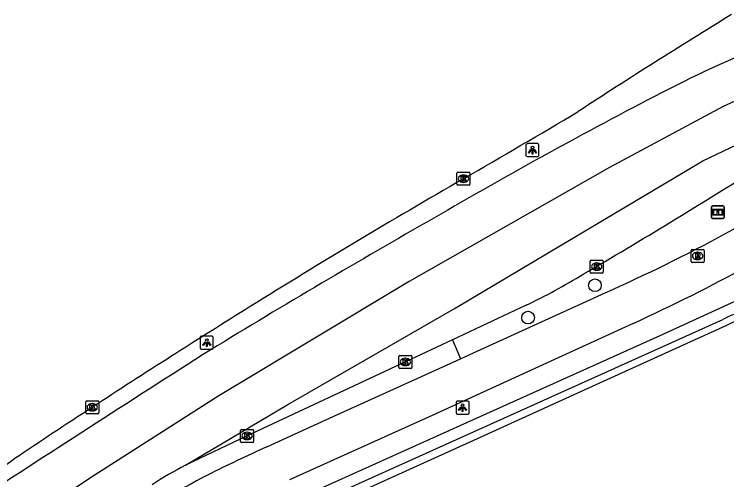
# Model space of a CAD drawing. Extents: x 157692 to 159670, y 381454 to 383289.
# Drawn here: x 157964.6 to 158019.5, y 383209.9 to 383245.8 of the extents above; entities that cross this region are included whole.
import ezdxf

# ---------------------------------------------------------------- set-up
doc = ezdxf.new("R2010")
doc.units = 0
for name, color, linetype in [('IMGEO_Berm_open', 7, 'Continuous'), ('IMGEO_Boom', 7, 'Continuous'), ('IMGEO_Fietspad_open', 7, 'Continuous'), ('IMGEO_Groenvoorziening', 7, 'Continuous'), ('IMGEO_Informatiebord', 7, 'Continuous'), ('IMGEO_Kolk', 7, 'Continuous'), ('IMGEO_Lichtpunt', 7, 'Continuous'), ('IMGEO_OVBaan_gesloten', 7, 'Continuous'), ('IMGEO_Rijbaan_regionaal_gesloten', 7, 'Continuous'), ('IMGEO_Rioolput', 7, 'Continuous'), ('IMGEO_Voetpad_open', 7, 'Continuous')]:
    doc.layers.add(name, color=color, linetype=linetype)

msp = doc.modelspace()

# ---------------------------------------------------------------- linework, layer by layer
at = {"layer": 'IMGEO_Berm_open'}
msp.add_lwpolyline([(157998.377, 383220.714), (157998.999, 383219.26)], dxfattribs=at)
at = {"layer": 'IMGEO_Boom'}
for centre in [(158009.359, 383224.921), (158004.213, 383222.43)]:
    msp.add_circle(centre, 0.489, dxfattribs=at)
at = {"layer": 'IMGEO_Fietspad_open'}
for points in [[(157998.999, 383219.26), (158000, 383219.717), (158010.147, 383224.344)], [(158012.309, 383221.981), (157996.819, 383214.887), (157985.834, 383209.937)], [(157984.076, 383212.474), (157988.628, 383214.549), (157998.999, 383219.26)]]:
    msp.add_lwpolyline(points, dxfattribs=at)
for centre, radius, start, end in [((157953.958, 383350.542), 138.142, 294.00086, 302.583), ((157949.897, 383357.683), 149.367, 294.69857, 302.37928), ((158057.761, 383051.888), 176.684, 114.64807, 116.27371), ((158009.04, 383154.658), 62.99, 117.9156, 125.19616)]:
    msp.add_arc(centre, radius, start, end, dxfattribs=at)
at = {"layer": 'IMGEO_Groenvoorziening'}
for points in [[(158019.502, 383221.817), (158010.278, 383217.634), (158000, 383212.973), (157984.358, 383205.879)], [(157986.223, 383207.419), (158000, 383213.628), (158019.22, 383222.289)]]:
    msp.add_lwpolyline(points, dxfattribs=at)
for centre, radius, start, end in [((158021.088, 383219.158), 3.646, 77.3888, 120.8236), ((158021.087, 383219.16), 3.094, 77.3659, 120.8186)]:
    msp.add_arc(centre, radius, start, end, dxfattribs=at)
at = {"layer": 'IMGEO_Informatiebord'}
for p, q in [((158018.334, 383230.157), (158018.334, 383230.957)), ((158018.334, 383230.957), (158018.334, 383230.157)), ((158018.434, 383231.057), (158019.224, 383231.057)), ((158019.224, 383231.057), (158018.434, 383231.057)), ((158019.324, 383230.957), (158019.324, 383230.157)), ((158019.324, 383230.157), (158019.324, 383230.957)), ((158019.224, 383230.057), (158018.434, 383230.057)), ((158018.434, 383230.057), (158019.224, 383230.057))]:
    msp.add_line(p, q, dxfattribs=at)
for points in [[(158018.435, 383230.789), (158019.223, 383230.789), (158019.223, 383230.325), (158018.435, 383230.325), (158018.435, 383230.789)], [(158018.5, 383230.724), (158018.5, 383230.39), (158018.775, 383230.39), (158018.776, 383230.603), (158018.88, 383230.604), (158018.881, 383230.39), (158019.158, 383230.39), (158019.158, 383230.724), (158018.882, 383230.724), (158018.882, 383230.644), (158018.776, 383230.644), (158018.776, 383230.724), (158018.5, 383230.724)]]:
    msp.add_lwpolyline(points, dxfattribs=at)
for centre, start, end in [((158018.434, 383230.957), 90, 180), ((158018.434, 383230.957), 90, 180), ((158019.224, 383230.957), 0, 90), ((158019.224, 383230.957), 360, 90), ((158018.434, 383230.157), 180, 270), ((158018.434, 383230.157), 180, 270), ((158019.224, 383230.157), 270, 0), ((158019.224, 383230.157), 270, 0)]:
    msp.add_arc(centre, 0.1, start, end, dxfattribs=at)
at = {"layer": 'IMGEO_Kolk'}
for p, q in [((157998.733, 383232.707), (157998.733, 383233.559)), ((157998.808, 383233.633), (157999.66, 383233.633)), ((157999.221, 383233.413), (157999.246, 383233.413)), ((157999.734, 383233.559), (157999.734, 383232.707)), ((157999.244, 383232.853), (157999.219, 383232.853)), ((157999.66, 383232.633), (157998.808, 383232.633)), ((158009, 383225.941), (158009, 383226.793)), ((158009.075, 383226.867), (158009.927, 383226.867)), ((158010.001, 383226.793), (158010.001, 383225.941)), ((158009.488, 383226.647), (158009.513, 383226.647)), ((158009.927, 383225.867), (158009.075, 383225.867)), ((158009.511, 383226.087), (158009.486, 383226.087)), ((157994.263, 383218.589), (157994.263, 383219.441)), ((157994.338, 383219.515), (157995.19, 383219.515)), ((157994.751, 383219.295), (157994.776, 383219.295)), ((157995.264, 383219.441), (157995.264, 383218.589)), ((157995.19, 383218.515), (157994.338, 383218.515)), ((157994.774, 383218.735), (157994.749, 383218.735)), ((157970.129, 383215.095), (157970.129, 383215.947)), ((157970.204, 383216.021), (157971.056, 383216.021)), ((157970.617, 383215.801), (157970.642, 383215.801)), ((157971.13, 383215.947), (157971.13, 383215.095)), ((157970.64, 383215.241), (157970.615, 383215.241)), ((157971.056, 383215.021), (157970.204, 383215.021)), ((157982.063, 383212.887), (157982.063, 383213.739)), ((157982.138, 383213.813), (157982.99, 383213.813)), ((157982.551, 383213.593), (157982.576, 383213.593)), ((157983.064, 383213.739), (157983.064, 383212.887)), ((157982.574, 383213.033), (157982.549, 383213.033)), ((157982.99, 383212.813), (157982.138, 383212.813))]:
    msp.add_line(p, q, dxfattribs=at)
for points in [[(157998.733, 383232.707), (157998.733, 383233.559)], [(157998.808, 383233.633), (157999.66, 383233.633)], [(157999.054, 383233.333), (157999.177, 383233.333), (157999.177, 383233.182), (157999.307, 383233.333), (157999.471, 383233.333), (157999.325, 383233.182), (157999.478, 383232.933), (157999.326, 383232.933), (157999.241, 383233.097), (157999.177, 383233.03), (157999.177, 383232.933), (157999.054, 383232.933), (157999.054, 383233.333)], [(157999.734, 383233.559), (157999.734, 383232.707)], [(157999.66, 383232.633), (157998.808, 383232.633)], [(158009, 383225.941), (158009, 383226.793)], [(158009.075, 383226.867), (158009.927, 383226.867)], [(158010.001, 383226.793), (158010.001, 383225.941)], [(158009.321, 383226.567), (158009.444, 383226.567), (158009.444, 383226.416), (158009.574, 383226.567), (158009.738, 383226.567), (158009.592, 383226.416), (158009.745, 383226.167), (158009.593, 383226.167), (158009.508, 383226.331), (158009.444, 383226.264), (158009.444, 383226.167), (158009.321, 383226.167), (158009.321, 383226.567)], [(158009.927, 383225.867), (158009.075, 383225.867)], [(157994.263, 383218.589), (157994.263, 383219.441)], [(157994.338, 383219.515), (157995.19, 383219.515)], [(157994.584, 383219.215), (157994.707, 383219.215), (157994.707, 383219.064), (157994.837, 383219.215), (157995.001, 383219.215), (157994.855, 383219.064), (157995.008, 383218.815), (157994.856, 383218.815), (157994.771, 383218.979), (157994.707, 383218.912), (157994.707, 383218.815), (157994.584, 383218.815), (157994.584, 383219.215)], [(157995.264, 383219.441), (157995.264, 383218.589)], [(157995.19, 383218.515), (157994.338, 383218.515)], [(157970.129, 383215.095), (157970.129, 383215.947)], [(157970.204, 383216.021), (157971.056, 383216.021)], [(157971.13, 383215.947), (157971.13, 383215.095)], [(157970.45, 383215.721), (157970.573, 383215.721), (157970.573, 383215.57), (157970.703, 383215.721), (157970.867, 383215.721), (157970.721, 383215.57), (157970.874, 383215.321), (157970.722, 383215.321), (157970.637, 383215.485), (157970.573, 383215.418), (157970.573, 383215.321), (157970.45, 383215.321), (157970.45, 383215.721)], [(157971.056, 383215.021), (157970.204, 383215.021)], [(157982.063, 383212.887), (157982.063, 383213.739)], [(157982.138, 383213.813), (157982.99, 383213.813)], [(157983.064, 383213.739), (157983.064, 383212.887)], [(157982.384, 383213.513), (157982.507, 383213.513), (157982.507, 383213.362), (157982.637, 383213.513), (157982.801, 383213.513), (157982.655, 383213.362), (157982.808, 383213.113), (157982.656, 383213.113), (157982.571, 383213.277), (157982.507, 383213.21), (157982.507, 383213.113), (157982.384, 383213.113), (157982.384, 383213.513)], [(157982.99, 383212.813), (157982.138, 383212.813)]]:
    msp.add_lwpolyline(points, dxfattribs=at)
for centre, start, end in [((157998.81, 383233.557), 91.552, 178.448), ((157998.81, 383233.557), 91.552, 178.448), ((157999.658, 383233.557), 1.552, 88.448), ((157999.658, 383233.557), 1.552, 88.448), ((157998.81, 383232.709), 181.552, 268.448), ((157998.81, 383232.709), 181.552, 268.448), ((157999.658, 383232.709), 271.552, 358.448), ((157999.658, 383232.709), 271.552, 358.448), ((158009.077, 383226.791), 91.552, 178.448), ((158009.077, 383226.791), 91.552, 178.448), ((158009.925, 383226.791), 1.552, 88.448), ((158009.925, 383226.791), 1.552, 88.448), ((158009.077, 383225.943), 181.552, 268.448), ((158009.077, 383225.943), 181.552, 268.448), ((158009.925, 383225.943), 271.552, 358.448), ((158009.925, 383225.943), 271.552, 358.448), ((157994.34, 383219.439), 91.552, 178.448), ((157994.34, 383219.439), 91.552, 178.448), ((157995.188, 383219.439), 1.552, 88.448), ((157995.188, 383219.439), 1.552, 88.448), ((157994.34, 383218.591), 181.552, 268.448), ((157994.34, 383218.591), 181.552, 268.448), ((157995.188, 383218.591), 271.552, 358.448), ((157995.188, 383218.591), 271.552, 358.448), ((157970.206, 383215.945), 91.552, 178.448), ((157970.206, 383215.945), 91.552, 178.448), ((157971.054, 383215.945), 1.552, 88.448), ((157971.054, 383215.945), 1.552, 88.448), ((157970.206, 383215.097), 181.552, 268.448), ((157970.206, 383215.097), 181.552, 268.448), ((157971.054, 383215.097), 271.552, 358.448), ((157971.054, 383215.097), 271.552, 358.448), ((157982.14, 383213.737), 91.552, 178.448), ((157982.14, 383213.737), 91.552, 178.448), ((157982.988, 383213.737), 1.552, 88.448), ((157982.988, 383213.737), 1.552, 88.448), ((157982.14, 383212.889), 181.552, 268.448), ((157982.14, 383212.889), 181.552, 268.448), ((157982.988, 383212.889), 271.552, 358.448), ((157982.988, 383212.889), 271.552, 358.448)]:
    msp.add_arc(centre, 0.0765, start, end, dxfattribs=at)
for centre, major_axis, ratio, start_param, end_param in [((157999.22, 383233.133), (-0.387, 0.002), 0.722429, 4.712389, 7.853982), ((157999.245, 383233.133), (-0.39, 0.002), 0.717154, 1.570796, 4.712389), ((158009.487, 383226.367), (-0.387, 0.002), 0.722429, 4.712389, 7.853982), ((158009.512, 383226.367), (-0.39, 0.002), 0.717154, 1.570796, 4.712389), ((157994.75, 383219.015), (-0.387, 0.002), 0.722429, 4.712389, 7.853982), ((157994.775, 383219.015), (-0.39, 0.002), 0.717154, 1.570796, 4.712389), ((157970.616, 383215.521), (-0.387, 0.002), 0.722429, 4.712389, 7.853982), ((157970.641, 383215.521), (-0.39, 0.002), 0.717154, 1.570796, 4.712389), ((157982.55, 383213.313), (-0.387, 0.002), 0.722429, 4.712389, 7.853982), ((157982.575, 383213.313), (-0.39, 0.002), 0.717154, 1.570796, 4.712389)]:
    msp.add_ellipse(centre, major_axis=major_axis, ratio=ratio, start_param=start_param, end_param=end_param, dxfattribs=at)
at = {"layer": 'IMGEO_Lichtpunt'}
for p, q in [((158004.051, 383235.741), (158004.051, 383234.934)), ((158004.051, 383235.741), (158004.051, 383234.934)), ((158004.953, 383235.836), (158004.145, 383235.836)), ((158004.953, 383235.836), (158004.145, 383235.836)), ((158005.047, 383234.934), (158005.047, 383235.741)), ((158005.047, 383234.934), (158005.047, 383235.741)), ((158004.145, 383234.84), (158004.953, 383234.84)), ((158004.145, 383234.84), (158004.953, 383234.84)), ((157978.956, 383220.906), (157978.956, 383220.099)), ((157978.956, 383220.906), (157978.956, 383220.099)), ((157979.858, 383221.001), (157979.05, 383221.001)), ((157979.858, 383221.001), (157979.05, 383221.001)), ((157979.952, 383220.099), (157979.952, 383220.906)), ((157979.952, 383220.099), (157979.952, 383220.906)), ((157979.05, 383220.005), (157979.858, 383220.005)), ((157979.05, 383220.005), (157979.858, 383220.005)), ((157998.666, 383215.902), (157998.666, 383215.095)), ((157998.666, 383215.902), (157998.666, 383215.095)), ((157999.568, 383215.997), (157998.76, 383215.997)), ((157999.568, 383215.997), (157998.76, 383215.997)), ((157999.662, 383215.095), (157999.662, 383215.902)), ((157999.662, 383215.095), (157999.662, 383215.902)), ((157998.76, 383215.001), (157999.568, 383215.001)), ((157998.76, 383215.001), (157999.568, 383215.001))]:
    msp.add_line(p, q, dxfattribs=at)
for points in [[(158004.425, 383235.405), (158004.464, 383235.377), (158004.276, 383235.115), (158004.238, 383235.142), (158004.425, 383235.405)], [(158004.527, 383235.357), (158004.574, 383235.357), (158004.574, 383235.035), (158004.527, 383235.035), (158004.527, 383235.357)], [(158004.637, 383235.377), (158004.675, 383235.404), (158004.862, 383235.142), (158004.823, 383235.114), (158004.637, 383235.377)], [(157979.33, 383220.57), (157979.369, 383220.542), (157979.181, 383220.28), (157979.143, 383220.307), (157979.33, 383220.57)], [(157979.432, 383220.522), (157979.479, 383220.522), (157979.479, 383220.2), (157979.432, 383220.2), (157979.432, 383220.522)], [(157979.542, 383220.542), (157979.58, 383220.569), (157979.767, 383220.307), (157979.728, 383220.279), (157979.542, 383220.542)], [(157999.04, 383215.566), (157999.079, 383215.538), (157998.891, 383215.276), (157998.853, 383215.303), (157999.04, 383215.566)], [(157999.142, 383215.518), (157999.189, 383215.518), (157999.189, 383215.196), (157999.142, 383215.196), (157999.142, 383215.518)], [(157999.252, 383215.538), (157999.29, 383215.565), (157999.477, 383215.303), (157999.438, 383215.275), (157999.252, 383215.538)]]:
    msp.add_lwpolyline(points, dxfattribs=at)
for centre in [(158004.55, 383235.539), (157979.455, 383220.704), (157999.165, 383215.7)]:
    msp.add_circle(centre, 0.0994, dxfattribs=at)
for centre, start, end in [((158004.145, 383235.741), 90, 180), ((158004.145, 383235.741), 90, 180), ((158004.953, 383235.741), 0, 90), ((158004.953, 383235.741), 0, 90), ((158004.145, 383234.934), 180, 270), ((158004.145, 383234.934), 180, 270), ((158004.953, 383234.934), 270, 0), ((158004.953, 383234.934), 270, 360), ((157979.05, 383220.906), 90, 180), ((157979.05, 383220.906), 90, 180), ((157979.858, 383220.906), 0, 90), ((157979.858, 383220.906), 0, 90), ((157979.05, 383220.099), 180, 270), ((157979.05, 383220.099), 180, 270), ((157979.858, 383220.099), 270, 0), ((157979.858, 383220.099), 270, 360), ((157998.76, 383215.902), 90, 180), ((157998.76, 383215.902), 90, 180), ((157999.568, 383215.902), 0, 90), ((157999.568, 383215.902), 0, 90), ((157998.76, 383215.095), 180, 270), ((157998.76, 383215.095), 180, 270), ((157999.568, 383215.095), 270, 0), ((157999.568, 383215.095), 270, 360)]:
    msp.add_arc(centre, 0.0946, start, end, dxfattribs=at)
at = {"layer": 'IMGEO_OVBaan_gesloten'}
msp.add_lwpolyline([(157963.479, 383210.764), (157964.62, 383211.539)], dxfattribs=at)
for centre, radius, start, end in [((158264.354, 382846.542), 468.146, 121.48031, 123.19033), ((157601.332, 383922.783), 796.206, 299.983349, 300.721031), ((158287.165, 382734.188), 576.065, 119.988394, 121.895035), ((158276.952, 382750.274), 557.012, 121.87734, 122.61877), ((158281.893, 382739.208), 568.998, 122.43717, 123.88994)]:
    msp.add_arc(centre, radius, start, end, dxfattribs=at)
at = {"layer": 'IMGEO_Rijbaan_regionaal_gesloten'}
for points in [[(158077.767, 383275.326), (158049.972, 383256.761), (158032.968, 383245.58), (158029.687, 383243.473), (158019.237, 383238.688), (158010.485, 383234.005), (157995.043, 383225.217), (157980.374, 383216.401), (157970.501, 383210.073), (157956.624, 383200.765)], [(157977.828, 383211.05), (157985.693, 383215.737), (157998.583, 383223.172), (158017.665, 383234.523), (158032.378, 383241.502)], [(158004.053, 383223.384), (157998.377, 383220.714)], [(157998.377, 383220.714), (157994.764, 383219.015), (157982.564, 383213.313), (157977.828, 383211.05)]]:
    msp.add_lwpolyline(points, dxfattribs=at)
for centre, radius, start, end in [((158065.928, 383139.702), 112.493, 112.10823, 117.20357), ((158192.102, 382896.143), 386.794, 117.33311, 120.30176), ((157804.133, 383576.4), 405.815, 300.22968, 302.44452), ((158327.935, 382649.424), 668.38, 119.683843, 121.398847), ((157984.835, 383264.024), 44.955, 295.3086, 301.6856), ((159270.942, 381197.639), 2399.358, 122.558182, 123.090258), ((157987.628, 383191.093), 22.233, 116.1544, 123.8587)]:
    msp.add_arc(centre, radius, start, end, dxfattribs=at)
at = {"layer": 'IMGEO_Rioolput'}
for p, q in [((158016.778, 383226.757), (158016.778, 383227.609)), ((158016.853, 383227.683), (158017.705, 383227.683)), ((158017.266, 383227.463), (158017.291, 383227.463)), ((158017.779, 383227.609), (158017.779, 383226.757)), ((158017.289, 383226.903), (158017.264, 383226.903)), ((158017.705, 383226.683), (158016.853, 383226.683))]:
    msp.add_line(p, q, dxfattribs=at)
for points in [[(158016.778, 383226.757), (158016.778, 383227.609)], [(158016.853, 383227.683), (158017.705, 383227.683)], [(158017.367, 383227.381), (158017.115, 383227.383), (158017.115, 383226.983)], [(158017.293, 383227.302), (158017.239, 383227.302), (158017.239, 383227.221)], [(158017.779, 383227.609), (158017.779, 383226.757)], [(158017.115, 383226.983), (158017.239, 383226.983), (158017.239, 383227.145), (158017.25, 383227.145)], [(158017.239, 383227.221), (158017.291, 383227.221)], [(158017.297, 383227.116), (158017.368, 383226.983), (158017.508, 383226.983), (158017.443, 383227.109)], [(158017.705, 383226.683), (158016.853, 383226.683)]]:
    msp.add_lwpolyline(points, dxfattribs=at)
for centre, radius, start, end in [((158016.855, 383227.607), 0.0765, 91.552, 178.448), ((158016.855, 383227.607), 0.0765, 91.552, 178.448), ((158017.299, 383227.206), 0.0964, 77.0061, 93.1865), ((158017.313, 383227.263), 0.0378, 276.6634, 79.6772), ((158017.366, 383227.271), 0.109, 350.3612, 89.416), ((158017.703, 383227.607), 0.0765, 1.552, 88.448), ((158017.703, 383227.607), 0.0765, 1.552, 88.448), ((158016.855, 383226.759), 0.0765, 181.552, 268.448), ((158016.855, 383226.759), 0.0765, 181.552, 268.448), ((158017.249, 383227.092), 0.0533, 26.0293, 88.6989), ((158017.275, 383227.41), 0.19, 274.7715, 282.9687), ((158017.364, 383227.271), 0.112, 277.5842, 350.9817), ((158017.348, 383227.056), 0.108, 29.5134, 73.7905), ((158017.703, 383226.759), 0.0765, 271.552, 358.448), ((158017.703, 383226.759), 0.0765, 271.552, 358.448)]:
    msp.add_arc(centre, radius, start, end, dxfattribs=at)
for centre, major_axis, ratio, start_param, end_param in [((158017.265, 383227.183), (-0.387, 0.002), 0.722429, 4.712389, 7.853982), ((158017.29, 383227.183), (-0.39, 0.002), 0.717154, 1.570796, 4.712389)]:
    msp.add_ellipse(centre, major_axis=major_axis, ratio=ratio, start_param=start_param, end_param=end_param, dxfattribs=at)
at = {"layer": 'IMGEO_Voetpad_open'}
msp.add_lwpolyline([(157985.76, 383208.168), (158000, 383214.573), (158014.4, 383221.049), (158020.839, 383224.003)], dxfattribs=at)

doc.saveas('drawing.dxf')
